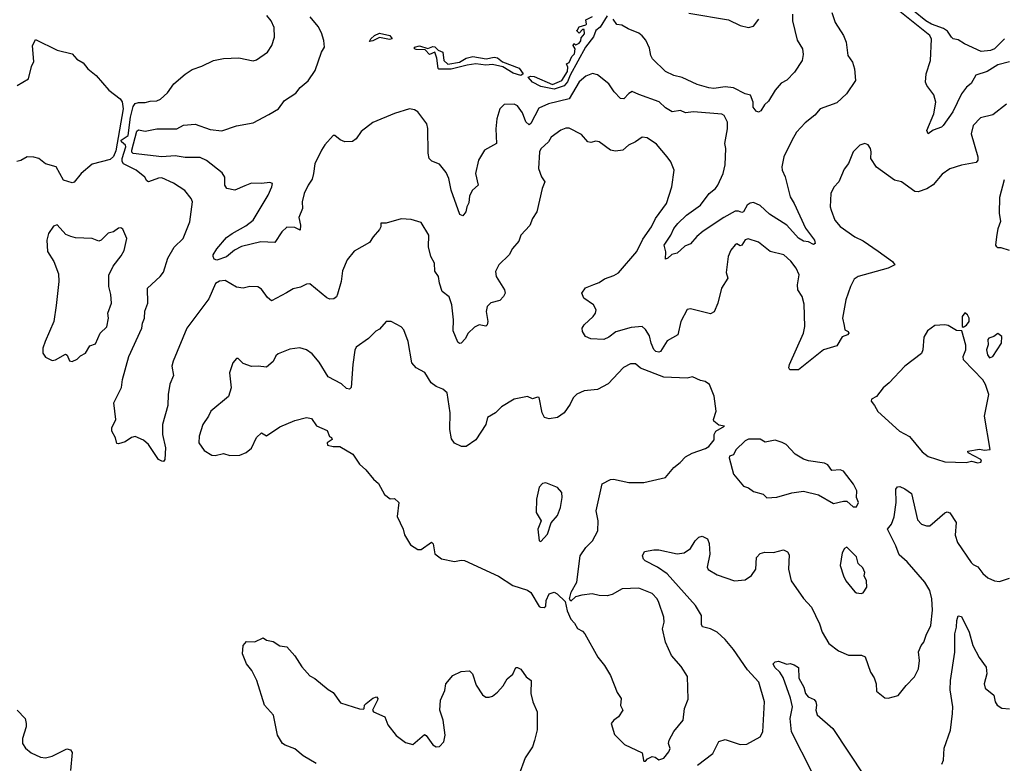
# Model space of a CAD drawing. Extents: x 2057697 to 2160550, y 827490 to 1016834.
# Tile 442 of 509: x 2093270 to 2099193, y 1008246 to 1012721. Entities that reach past the tile are written whole.
import ezdxf

# ---------------------------------------------------------------- set-up
doc = ezdxf.new("R2010")
doc.units = 0

msp = doc.modelspace()

# ---------------------------------------------------------------- linework, layer by layer
at = {"layer": '0CON20XD'}
for points in [[(2094092.2, 1010092.2), (2094045.7, 1010165), (2094015, 1010190.6), (2093965, 1010212), (2093943, 1010207), (2093905, 1010180), (2093865, 1010167.5), (2093855, 1010170), (2093846.7, 1010205), (2093823.3, 1010245), (2093823.8, 1010265), (2093848.8, 1010315), (2093836, 1010415), (2093882.1, 1010507.9), (2093888.1, 1010555), (2093927.3, 1010695), (2094005.5, 1010865), (2094008.9, 1010895), (2094021.1, 1010925), (2094022.7, 1010967.3), (2094040.6, 1011015), (2094039.2, 1011105), (2094115.8, 1011175), (2094135, 1011201.2), (2094161.5, 1011285), (2094198.3, 1011351.7), (2094253.5, 1011405), (2094293.6, 1011505), (2094309.4, 1011625), (2094302, 1011645), (2094263, 1011693), (2094195, 1011737.1), (2094125, 1011768.5), (2094105, 1011767.5), (2094045, 1011745.6), (2094035, 1011750.8), (2094023.1, 1011773.1), (2093971.5, 1011815), (2093895, 1011853.6), (2093887, 1011867), (2093886.2, 1011885), (2093907.7, 1011955), (2093906.1, 1011965), (2093881.5, 1011985), (2093880.4, 1011995), (2093922.6, 1012025), (2093936.5, 1012133.5), (2093951.9, 1012198.1), (2093965, 1012216.8), (2093985, 1012223.6), (2094025, 1012222.5), (2094055, 1012231.4), (2094095, 1012233.1), (2094117.8, 1012242.2), (2094159.4, 1012280.6), (2094196.2, 1012335), (2094265, 1012393.8), (2094308.3, 1012421.7), (2094365, 1012441.2), (2094435, 1012476), (2094495, 1012488), (2094588.3, 1012491.7), (2094675, 1012473.8), (2094695, 1012478.8), (2094760, 1012525), (2094785.8, 1012565), (2094802.2, 1012615), (2094801.5, 1012675), (2094783.4, 1012713.4), (2094756.6, 1012746.6)], [(2098156.7, 1012765), (2098176.2, 1012705), (2098225, 1012626.7), (2098242.5, 1012585), (2098252, 1012505), (2098280, 1012465), (2098291.2, 1012425), (2098297.5, 1012355), (2098244.4, 1012275), (2098185, 1012220), (2098085.7, 1012185), (2098052.7, 1012147.3), (2097995, 1012100.8), (2097944, 1012045), (2097915, 1011993.3), (2097866.7, 1011895), (2097854.2, 1011835), (2097857.5, 1011815), (2097875.6, 1011775), (2097905.6, 1011655), (2097929.5, 1011615), (2097996.7, 1011466.7), (2098050.9, 1011395), (2098055, 1011373.8), (2098045, 1011368.6), (2098015, 1011384.2), (2097985, 1011388), (2097955, 1011405.6), (2097885, 1011483.9), (2097781.6, 1011551.6), (2097725, 1011603.6), (2097685, 1011621.5), (2097665, 1011617.8), (2097645.8, 1011604.2), (2097625, 1011564.5), (2097615, 1011561.1), (2097595, 1011569.1), (2097575, 1011568.5), (2097505, 1011531.3), (2097381.2, 1011448.8), (2097343.4, 1011416.6), (2097305, 1011371.5), (2097272.1, 1011357.9), (2097225, 1011316), (2097192.5, 1011307.5), (2097170, 1011285), (2097155, 1011280), (2097156.4, 1011323.6), (2097146.7, 1011365), (2097186.2, 1011423.8), (2097205.6, 1011465), (2097230, 1011495), (2097281.9, 1011545), (2097365.6, 1011605), (2097416.9, 1011675), (2097455, 1011705.5), (2097469.6, 1011725), (2097502.5, 1011795), (2097513.2, 1011846.8), (2097517.3, 1011945), (2097511.8, 1011975), (2097528.5, 1012065), (2097527.8, 1012105), (2097507.5, 1012145), (2097493.1, 1012153.1), (2097323.3, 1012166.7), (2097275, 1012159.5), (2097245, 1012174.3), (2097195, 1012165.7), (2097155, 1012191.4), (2097116.6, 1012226.6), (2096995, 1012270.5), (2096955, 1012289.2), (2096935, 1012277.5), (2096905, 1012245.5), (2096885, 1012246.5), (2096846.7, 1012286.7), (2096814.2, 1012335), (2096745, 1012390), (2096715, 1012397.5), (2096675, 1012380.4), (2096635, 1012346.2), (2096575, 1012245.4), (2096452, 1012215), (2096392.1, 1012187.9), (2096345, 1012097.1), (2096335, 1012089.2), (2096315, 1012105.8), (2096295, 1012160), (2096265, 1012203.1), (2096245, 1012212.2), (2096185, 1012210), (2096159.4, 1012185), (2096140, 1012125), (2096133.9, 1012065), (2096137.5, 1011975), (2096065.8, 1011935), (2096029.4, 1011875), (2096012.9, 1011795), (2096028.6, 1011725), (2095994.6, 1011695.4), (2095975, 1011660), (2095971.9, 1011618.1), (2095959.2, 1011595), (2095952.9, 1011565), (2095935, 1011541.2), (2095918.3, 1011548.3), (2095865.6, 1011694.4), (2095852.5, 1011765), (2095835, 1011801.2), (2095795, 1011851.2), (2095749.3, 1011869.3), (2095733.8, 1011885), (2095727.7, 1011917.7), (2095725.5, 1012065.5), (2095718.6, 1012095), (2095665, 1012165.7), (2095645, 1012178.9), (2095615.5, 1012185.5), (2095525, 1012156.8), (2095395, 1012101.5), (2095325, 1012048.6), (2095295, 1012003.8), (2095272.1, 1011987.9), (2095225, 1011985.7), (2095197.9, 1011997.9), (2095165, 1012023.3), (2095155, 1012023.3), (2095105, 1011968.8), (2095085, 1011936.7), (2095045, 1011853.3), (2095038.2, 1011795), (2095029.7, 1011760.3), (2095004.5, 1011725), (2094981.9, 1011675), (2094969.4, 1011625), (2094970.6, 1011585), (2094948.8, 1011531.2), (2094958.6, 1011485), (2094956.2, 1011453.8), (2094925, 1011470), (2094877.7, 1011472.3), (2094846, 1011445), (2094805, 1011380), (2094720, 1011385), (2094605, 1011355.8), (2094562, 1011335), (2094515, 1011292.9), (2094455, 1011274), (2094440.7, 1011280.7), (2094433.3, 1011295), (2094433.3, 1011305), (2094455, 1011341.2), (2094515, 1011410), (2094547.5, 1011435), (2094630.2, 1011479.8), (2094674.7, 1011515.3), (2094763.8, 1011665), (2094787.1, 1011715), (2094790, 1011735), (2094775, 1011740.8), (2094725, 1011734.4), (2094665, 1011738.2), (2094625, 1011720.4), (2094565, 1011695.4), (2094516, 1011705), (2094504.7, 1011724.7), (2094503.2, 1011773.2), (2094488.5, 1011798.5), (2094393.8, 1011873.8), (2094355, 1011890.8), (2094265, 1011890.8), (2094205, 1011901.6), (2094125, 1011896.2), (2093953.1, 1011915), (2093945, 1011923.1), (2093944.5, 1011935), (2093975, 1012050.8), (2093985, 1012058.9), (2094025, 1012050.6), (2094095, 1012063.3), (2094215, 1012064.5), (2094255, 1012086), (2094325, 1012091.9), (2094415, 1012060), (2094485, 1012051.9), (2094575, 1012081.9), (2094675, 1012100), (2094769.5, 1012149.5), (2094827.1, 1012185), (2094862.5, 1012235), (2094931.9, 1012278.1), (2094956.6, 1012313.4), (2095005, 1012352.9), (2095047.1, 1012415), (2095084.6, 1012525), (2095103.5, 1012556.5), (2095100, 1012595), (2095085, 1012641.1), (2095065, 1012679.6), (2095017.3, 1012737.3)], [(2096805, 1012743.3), (2096763, 1012677), (2096736.9, 1012655), (2096721.7, 1012618.3), (2096673.9, 1012556.1), (2096582.1, 1012387.9), (2096565, 1012346.1), (2096545, 1012323.5), (2096485, 1012302.6), (2096405, 1012319.2), (2096355.4, 1012345), (2096328.2, 1012375), (2096345, 1012381.8), (2096365, 1012378.9), (2096475, 1012331.1), (2096531.4, 1012355), (2096565, 1012410), (2096566.9, 1012435), (2096560, 1012455), (2096575, 1012463.8), (2096590.7, 1012499.3), (2096607.5, 1012515), (2096612, 1012545), (2096600, 1012565), (2096603, 1012577), (2096615, 1012570), (2096635, 1012578.8), (2096645, 1012593.8), (2096647.7, 1012612.3), (2096667.7, 1012635), (2096665, 1012662.5), (2096655, 1012662.5), (2096635, 1012640), (2096620, 1012655), (2096625, 1012660), (2096635, 1012677.5), (2096675, 1012690), (2096680, 1012695), (2096675, 1012720), (2096715, 1012740)], [(2097918.4, 1012755), (2097919.3, 1012715), (2097946.8, 1012596.8), (2097979.4, 1012545), (2097982.5, 1012512.5), (2097976.7, 1012475), (2097932, 1012405), (2097885, 1012357.5), (2097850.5, 1012339.5), (2097815, 1012297.5), (2097775, 1012230), (2097751.2, 1012208.8), (2097728.3, 1012171.7), (2097715, 1012163.8), (2097701.3, 1012171.3), (2097683.3, 1012195), (2097683.3, 1012225), (2097665.9, 1012265.9), (2097635, 1012274), (2097565, 1012311.8), (2097515, 1012317.8), (2097445, 1012306), (2097415, 1012311.1), (2097345, 1012330.4), (2097255, 1012373.3), (2097204.5, 1012384.5), (2097155, 1012408.8), (2097076.7, 1012485), (2097066.7, 1012505), (2097058.8, 1012548.8), (2097037, 1012597), (2097015, 1012623.8), (2096995, 1012640), (2096930, 1012665), (2096891.7, 1012688.3), (2096861.7, 1012691.7), (2096840, 1012725)], [(2097295, 1012759.4), (2097535, 1012720), (2097605, 1012686.4), (2097655, 1012673.1), (2097685, 1012681.9), (2097715.8, 1012724.2)], [(2099225, 1012466.5), (2099155, 1012449.6), (2099089.9, 1012410.1), (2099022.2, 1012387.8), (2098993.8, 1012336.2), (2098965.3, 1012314.7), (2098935.3, 1012274.7), (2098883.9, 1012166.1), (2098826.4, 1012083.6), (2098815, 1012073.8), (2098764.5, 1012055.5), (2098735, 1012033.8), (2098728, 1012055), (2098768.8, 1012155), (2098780.7, 1012225), (2098769.4, 1012269.4), (2098726.9, 1012325), (2098720, 1012345), (2098723.8, 1012395), (2098749.2, 1012475), (2098754.6, 1012604.6), (2098745.4, 1012625), (2098545, 1012785.5)], [(2099194.6, 1012605), (2099135, 1012544.7), (2099110, 1012535), (2099055, 1012530), (2098954.2, 1012575), (2098915, 1012599.5), (2098885.7, 1012605.7), (2098875, 1012616), (2098851.2, 1012651.2), (2098828.4, 1012668.4), (2098755, 1012693.9), (2098721, 1012715), (2098646.7, 1012775)], [(2095375, 1012590), (2095382.9, 1012605), (2095405, 1012626.4), (2095435, 1012639.1), (2095496, 1012626), (2095511.2, 1012605), (2095495, 1012602.3), (2095435, 1012614.6), (2095395, 1012593.8), (2095375, 1012590)], [(2093255, 1012324.3), (2093322.5, 1012365), (2093341.2, 1012438.8), (2093355, 1012470), (2093346.4, 1012563.6), (2093365, 1012602.5), (2093495, 1012536.7), (2093585, 1012516.2), (2093613.2, 1012483.2), (2093651.1, 1012461.1), (2093680, 1012425), (2093729.4, 1012385), (2093806.2, 1012296.2), (2093875, 1012244.2), (2093885.8, 1012225.8), (2093892, 1012185), (2093847.8, 1011932.2), (2093835, 1011897.7), (2093815, 1011880.2), (2093705, 1011852.1), (2093640, 1011795), (2093596.6, 1011743.4), (2093585, 1011739.2), (2093534.4, 1011755), (2093490, 1011835), (2093425, 1011853.5), (2093385.8, 1011885), (2093355.7, 1011894.3), (2093314.6, 1011895.4), (2093276.3, 1011873.7), (2093252.6, 1011867.4)], [(2096285, 1012384.7), (2096239.5, 1012399.5), (2096176.8, 1012436.8), (2096115, 1012451.5), (2096075, 1012447.7), (2096015, 1012455.3), (2095961.9, 1012448.1), (2095865, 1012423.1), (2095792.4, 1012422.4), (2095786.8, 1012426.8), (2095778.8, 1012488.8), (2095767.5, 1012525), (2095735, 1012511.1), (2095708.9, 1012538.9), (2095655, 1012540.9), (2095646, 1012545), (2095645.8, 1012555), (2095675, 1012564.4), (2095725, 1012548.1), (2095755, 1012559.6), (2095768.3, 1012558.3), (2095787.7, 1012537.7), (2095815.4, 1012525.4), (2095821.2, 1012475), (2095845, 1012453.5), (2095915, 1012466.2), (2095955, 1012489.1), (2095995, 1012500), (2096075.4, 1012484.6), (2096124.1, 1012495.9), (2096145, 1012492), (2096175, 1012467.8), (2096275, 1012428.5), (2096298.2, 1012395), (2096285, 1012384.7)], [(2099207.4, 1012212.6), (2099125, 1012148.1), (2099049.7, 1012130.3), (2099005.8, 1012085), (2098994.4, 1012035), (2099033.3, 1011895), (2099034.2, 1011875), (2099025, 1011862), (2098935, 1011846.4), (2098866.6, 1011823.4), (2098819.3, 1011790.7), (2098765, 1011727.1), (2098727.2, 1011702.8), (2098675, 1011684.4), (2098655, 1011687.5), (2098575, 1011745.8), (2098533.3, 1011755), (2098425, 1011832.5), (2098390, 1011885), (2098393.3, 1011925), (2098388.8, 1011945), (2098375, 1011967.5), (2098355, 1011976.2), (2098324.2, 1011965.8), (2098283.3, 1011925), (2098256.7, 1011855), (2098229.3, 1011820.7), (2098197.5, 1011745), (2098167.7, 1011712.3), (2098150, 1011675), (2098146, 1011595), (2098151.4, 1011575), (2098174.6, 1011514.6), (2098205, 1011475.8), (2098293.4, 1011413.4), (2098345, 1011390), (2098435, 1011327.5), (2098521.2, 1011265), (2098533.8, 1011245), (2098495, 1011226.5), (2098315, 1011174.6), (2098290.9, 1011159.1), (2098267.8, 1011115), (2098239.1, 1011035), (2098218.9, 1010925), (2098230.6, 1010880.6), (2098233.9, 1010853.9), (2098253.8, 1010843.8), (2098258.2, 1010835), (2098250, 1010825), (2098218.4, 1010811.6), (2098185, 1010758.1), (2098105, 1010734), (2097955, 1010614), (2097903, 1010613), (2097896.7, 1010625), (2097900.8, 1010645), (2097984.5, 1010835), (2097992.7, 1010875), (2097988.3, 1011008.3), (2097976.9, 1011055), (2097950.6, 1011095), (2097949.1, 1011125), (2097959.5, 1011185), (2097941.8, 1011225), (2097908.5, 1011268.5), (2097866, 1011305), (2097785, 1011325.8), (2097715, 1011382.5), (2097652, 1011402), (2097635, 1011397.1), (2097615, 1011364.4), (2097605, 1011360.6), (2097585, 1011371.4), (2097575, 1011365.8), (2097548.6, 1011335), (2097531.9, 1011295), (2097519.5, 1011199.5), (2097530, 1011165), (2097492.9, 1011105), (2097470, 1011015), (2097447.9, 1010962.1), (2097425, 1010950.4), (2097305, 1010981.4), (2097285, 1010976), (2097247.3, 1010905), (2097230, 1010825), (2097165, 1010788.5), (2097125.7, 1010725), (2097115, 1010720.6), (2097096.2, 1010725), (2097085, 1010735.8), (2097067.9, 1010775), (2097058.3, 1010818.3), (2097035, 1010857.5), (2097015, 1010874.4), (2096947.6, 1010867.6), (2096857, 1010843), (2096815, 1010810.5), (2096785, 1010795.7), (2096705, 1010800.6), (2096674.3, 1010814.3), (2096656, 1010845), (2096654.2, 1010865), (2096665.8, 1010885), (2096720, 1010935), (2096734, 1010955), (2096737.5, 1010975), (2096721.2, 1011005), (2096663.8, 1011045), (2096651.2, 1011075), (2096673.2, 1011106.8), (2096723.2, 1011126.8), (2096755, 1011139.2), (2096787.6, 1011162.4), (2096845, 1011181.1), (2096872.2, 1011197.8), (2096982.3, 1011325), (2097019.5, 1011400.5), (2097071.5, 1011475), (2097095.5, 1011524.5), (2097160.5, 1011615), (2097193.1, 1011715), (2097207.1, 1011815), (2097188, 1011865), (2097166, 1011895), (2097101.4, 1011971.4), (2097045, 1012010), (2097015, 1012014), (2096973.8, 1011985), (2096932, 1011965), (2096898.8, 1011935), (2096855, 1011929.1), (2096825, 1011935.6), (2096755, 1011985.8), (2096735, 1011990), (2096705, 1011982.5), (2096687.5, 1011985), (2096649.1, 1012029.1), (2096575, 1012068.1), (2096555, 1012068.1), (2096525, 1012055.6), (2096467.5, 1012015), (2096450.8, 1011985), (2096405, 1011944.3), (2096396.2, 1011925), (2096391.3, 1011825), (2096410, 1011775), (2096430, 1011745), (2096412.9, 1011705), (2096380, 1011565), (2096354.4, 1011525), (2096338, 1011482), (2096283.8, 1011425), (2096272.1, 1011387.9), (2096234, 1011345), (2096213.8, 1011305), (2096152.5, 1011245), (2096133.1, 1011205), (2096135.7, 1011175), (2096187.1, 1011095), (2096190, 1011075), (2096180.8, 1011055), (2096158.3, 1011031.7), (2096105, 1011016.7), (2096083.1, 1010995), (2096075.6, 1010965), (2096086.2, 1010903.8), (2096082.5, 1010885), (2096075, 1010877.5), (2096035, 1010883.8), (2096005, 1010871.2), (2095967.5, 1010835), (2095949.7, 1010800.3), (2095925, 1010773.8), (2095915, 1010772), (2095905, 1010781.2), (2095878.5, 1010848.5), (2095879.6, 1010915), (2095870.6, 1011005), (2095854.1, 1011054.1), (2095812, 1011085), (2095794.5, 1011134.5), (2095789.4, 1011175), (2095766.8, 1011206.8), (2095765.8, 1011255), (2095744, 1011295), (2095730, 1011355), (2095731.2, 1011425), (2095685, 1011500), (2095625, 1011519.2), (2095565, 1011522), (2095475, 1011496.7), (2095443.3, 1011496.7), (2095443.3, 1011475), (2095435, 1011457.5), (2095395.9, 1011414.1), (2095375, 1011380), (2095282.7, 1011327.3), (2095240, 1011275), (2095211.1, 1011208.9), (2095203.1, 1011145), (2095181.3, 1011068.7), (2095175, 1011053.8), (2095159.7, 1011040.3), (2095135, 1011039.2), (2095117.9, 1011047.9), (2095015, 1011130.8), (2094995, 1011129.4), (2094959.3, 1011110.7), (2094915, 1011101.9), (2094875, 1011076.9), (2094785, 1011030), (2094759.7, 1011049.7), (2094725, 1011099.2), (2094702.4, 1011112.4), (2094655, 1011115.8), (2094615, 1011106), (2094575, 1011112), (2094505, 1011152.2), (2094472.1, 1011147.9), (2094447.4, 1011132.6), (2094408.6, 1011041.4), (2094276.2, 1010865), (2094193.3, 1010665), (2094185.7, 1010635), (2094195, 1010580), (2094173.4, 1010526.6), (2094163.1, 1010465), (2094160.9, 1010399.1), (2094129.4, 1010285), (2094129.1, 1010225), (2094147.5, 1010145), (2094143.3, 1010075), (2094135, 1010062.5), (2094125, 1010063.8), (2094105, 1010074.2), (2094092.2, 1010092.2)], [(2099225, 1011332.5), (2099175, 1011347.5), (2099155, 1011347.5), (2099147.5, 1011355), (2099143.3, 1011365), (2099147.5, 1011415), (2099155.8, 1011465), (2099171.7, 1011508.3), (2099165.4, 1011555.4), (2099166.2, 1011653.8), (2099195, 1011760)], [(2093585, 1010664), (2093615, 1010678), (2093635, 1010698), (2093665, 1010714.2), (2093691.4, 1010758.6), (2093725, 1010770), (2093754.5, 1010835.5), (2093795, 1010872.5), (2093803.8, 1010925), (2093800, 1010955), (2093821.2, 1011015), (2093817.7, 1011067.7), (2093805.9, 1011115.9), (2093805.7, 1011184.3), (2093833, 1011237), (2093880.5, 1011299.5), (2093897.7, 1011332.3), (2093914.2, 1011405), (2093890.8, 1011460.8), (2093878.3, 1011468.3), (2093865, 1011466.2), (2093835, 1011443.8), (2093803, 1011437), (2093760, 1011395), (2093745, 1011388.8), (2093705, 1011403.3), (2093605, 1011409.2), (2093576.6, 1011416.6), (2093548.3, 1011428.3), (2093495, 1011486.7), (2093472.3, 1011477.7), (2093443.8, 1011435), (2093432.5, 1011395), (2093437.5, 1011325), (2093475.9, 1011265.9), (2093502.5, 1011192.5), (2093505.7, 1011145), (2093488.8, 1011001.2), (2093476, 1010905), (2093423.3, 1010785), (2093410, 1010745), (2093410, 1010715), (2093425, 1010690), (2093465, 1010670), (2093485, 1010673.8), (2093545, 1010708.8), (2093555, 1010702.5), (2093568.8, 1010668.8), (2093585, 1010664)], [(2097025, 1008258.8), (2097035, 1008259.2), (2097047, 1008273), (2097075, 1008286.4), (2097092.7, 1008282.7), (2097115, 1008266.1), (2097145, 1008275.9), (2097175.9, 1008315), (2097182.5, 1008335), (2097173.2, 1008365), (2097176.5, 1008385), (2097205, 1008437.5), (2097261.2, 1008505), (2097269.2, 1008575), (2097291.2, 1008631.2), (2097288, 1008768), (2097249.1, 1008829.1), (2097190.8, 1008895), (2097154.4, 1008975), (2097137.1, 1009055), (2097147.8, 1009095), (2097145.6, 1009125), (2097115, 1009213.8), (2097105, 1009235.8), (2097075, 1009267.1), (2096995, 1009299.5), (2096895, 1009296.7), (2096835, 1009262), (2096805, 1009254.2), (2096755, 1009255.8), (2096714.2, 1009265.8), (2096652.3, 1009257.7), (2096613, 1009247), (2096585, 1009222.5), (2096577.5, 1009235), (2096586.7, 1009275), (2096621.3, 1009335), (2096641.1, 1009495), (2096675.4, 1009544.6), (2096716, 1009585), (2096747.5, 1009645), (2096749.2, 1009705), (2096737.5, 1009765), (2096775, 1009928), (2096825, 1009954.3), (2096843.2, 1009956.8), (2096935, 1009935.8), (2097025, 1009935.6), (2097155, 1009966.7), (2097204.3, 1010025.7), (2097243.9, 1010056.1), (2097275, 1010090), (2097315, 1010113.3), (2097395, 1010140), (2097415, 1010152.5), (2097447, 1010193), (2097447.5, 1010225), (2097457.5, 1010245), (2097510, 1010275), (2097475, 1010280), (2097446, 1010305), (2097443.8, 1010315), (2097460, 1010365), (2097448.8, 1010455), (2097420, 1010525), (2097393.8, 1010543.8), (2097365, 1010550), (2097318.3, 1010571.7), (2097285, 1010564), (2097145, 1010568.8), (2097005, 1010623.1), (2096975, 1010649.2), (2096945, 1010650.8), (2096902.1, 1010627.9), (2096811.1, 1010528.9), (2096745.9, 1010495.9), (2096665, 1010487.5), (2096622, 1010468), (2096598.6, 1010445), (2096582, 1010408), (2096545.8, 1010355), (2096505, 1010327.8), (2096455, 1010318.1), (2096427.8, 1010327.8), (2096413.2, 1010355), (2096395, 1010446.7), (2096385, 1010450), (2096355, 1010440), (2096325, 1010452.5), (2096245, 1010438), (2096168.3, 1010391.7), (2096133.3, 1010355), (2096085, 1010326.2), (2096073.3, 1010285), (2096015, 1010192.5), (2095955, 1010153.3), (2095927.5, 1010152.5), (2095885, 1010173.3), (2095867.7, 1010197.7), (2095858.1, 1010255), (2095858.9, 1010355), (2095841.4, 1010475), (2095815, 1010497.1), (2095775, 1010512.9), (2095746, 1010535), (2095707.5, 1010597.5), (2095655.7, 1010625.7), (2095629.2, 1010655), (2095607.1, 1010785), (2095580.8, 1010855), (2095565, 1010872), (2095505, 1010903.8), (2095475, 1010903.8), (2095435, 1010858.8), (2095412.7, 1010847.3), (2095367.9, 1010802.1), (2095295, 1010751.2), (2095287, 1010733), (2095274.3, 1010645.7), (2095263.3, 1010506.7), (2095253, 1010497), (2095235, 1010501.2), (2095205, 1010530), (2095125, 1010571.2), (2095070.9, 1010660.9), (2095029.7, 1010709.7), (2094995, 1010733.8), (2094955, 1010746.2), (2094895, 1010738.8), (2094825, 1010710), (2094811.2, 1010698.8), (2094795, 1010663.3), (2094755, 1010630), (2094705, 1010636.2), (2094665, 1010633.3), (2094615, 1010652.5), (2094585, 1010682.5), (2094575, 1010682.5), (2094551.2, 1010655), (2094531.2, 1010595), (2094541.2, 1010505), (2094525.9, 1010454.1), (2094418.8, 1010365), (2094406.2, 1010335), (2094370.8, 1010285), (2094349.2, 1010215), (2094348, 1010175), (2094378.8, 1010128.8), (2094425, 1010100.8), (2094445, 1010099.2), (2094495, 1010110), (2094535, 1010097.5), (2094595, 1010100), (2094632.7, 1010117.3), (2094665, 1010142.5), (2094695, 1010207.5), (2094725, 1010233.8), (2094755, 1010217.5), (2094835, 1010270), (2094925, 1010308.8), (2094995, 1010327.5), (2095025, 1010320), (2095055, 1010277.5), (2095119.3, 1010249.3), (2095133.6, 1010213.6), (2095146.4, 1010206.4), (2095150, 1010195), (2095120, 1010175), (2095121.2, 1010161.2), (2095155, 1010152), (2095195, 1010153.3), (2095275, 1010106.2), (2095315, 1010046.7), (2095353, 1010013), (2095397.5, 1009955), (2095428.8, 1009928.8), (2095464.1, 1009864.1), (2095498.3, 1009838.3), (2095525, 1009840), (2095550, 1009815), (2095540.7, 1009730.7), (2095576.7, 1009655), (2095585, 1009620), (2095620.7, 1009560.7), (2095665, 1009532.5), (2095685, 1009532.5), (2095746.7, 1009576.7), (2095757, 1009567), (2095766.4, 1009506.4), (2095807.3, 1009477.3), (2095885, 1009460), (2095925, 1009468.8), (2095945, 1009466.2), (2096151.2, 1009371.2), (2096235.8, 1009315.8), (2096325, 1009288.1), (2096345, 1009274.3), (2096395, 1009188.8), (2096402.5, 1009185), (2096425, 1009182.9), (2096435, 1009192), (2096436.5, 1009225), (2096455.7, 1009265), (2096485, 1009275.4), (2096504.2, 1009265), (2096550.5, 1009220.5), (2096562.7, 1009162.7), (2096585, 1009112.5), (2096608.3, 1009088.3), (2096625, 1009057.5), (2096655, 1009041.2), (2096670, 1009025), (2096747.5, 1008885), (2096787.5, 1008835), (2096824.3, 1008775), (2096865, 1008672.5), (2096887.5, 1008635), (2096883.9, 1008593.9), (2096897.5, 1008565), (2096873.3, 1008525), (2096843.3, 1008505), (2096828.8, 1008485), (2096848.8, 1008418.8), (2096909.3, 1008359.3), (2097015, 1008308.8), (2097021.9, 1008265), (2097025, 1008258.8)], [(2098945, 1010870), (2098966.4, 1010883.6), (2098982.5, 1010905), (2098982.5, 1010925), (2098972.5, 1010945), (2098955, 1010957.5), (2098940, 1010935), (2098940, 1010875), (2098945, 1010870)], [(2099035, 1010054.4), (2099051.7, 1010058.3), (2099056.2, 1010065), (2099052.5, 1010075), (2098976.7, 1010115), (2098973.3, 1010125), (2099043.6, 1010136.4), (2099075, 1010131.1), (2099108, 1010135), (2099074.4, 1010335), (2099100, 1010465), (2099080.8, 1010525), (2099065, 1010553.8), (2098948, 1010675), (2098946, 1010695), (2098962, 1010735), (2098962.3, 1010762.3), (2098938.3, 1010848.3), (2098905, 1010850), (2098855, 1010880), (2098835, 1010884), (2098775, 1010880), (2098730.5, 1010849.5), (2098708.8, 1010811.2), (2098703.1, 1010735), (2098695, 1010712), (2098595, 1010635.8), (2098500, 1010535), (2098464.3, 1010505), (2098425, 1010453.8), (2098395, 1010437.5), (2098392.5, 1010425), (2098411.7, 1010398.3), (2098433, 1010363), (2098563.8, 1010245), (2098622.4, 1010212.4), (2098699.4, 1010119.4), (2098735, 1010091.9), (2098835, 1010060.6), (2098964.1, 1010055.9), (2098995.8, 1010064.2), (2099035, 1010054.4)], [(2099105, 1010686.7), (2099125, 1010693.3), (2099176.7, 1010775), (2099177.5, 1010815), (2099155, 1010832.5), (2099130, 1010815), (2099100, 1010805), (2099093.9, 1010796.1), (2099096.2, 1010765), (2099086.7, 1010735), (2099092, 1010705), (2099105, 1010686.7)], [(2098305, 1009788.8), (2098316.9, 1009815), (2098303.8, 1009845), (2098306, 1009885), (2098286.6, 1009926.6), (2098225, 1010003.3), (2098205, 1010011.2), (2098155, 1010008.8), (2098131.7, 1010041.7), (2098111.7, 1010051.7), (2098015, 1010066.2), (2097986.1, 1010076.1), (2097935, 1010106.7), (2097880, 1010165), (2097857.3, 1010177.3), (2097815, 1010191.2), (2097755, 1010178.8), (2097725, 1010196), (2097653.6, 1010196.4), (2097635, 1010187.5), (2097578.3, 1010131.7), (2097565, 1010102.5), (2097540, 1010095), (2097537.5, 1010085), (2097563.8, 1009985), (2097625, 1009913.8), (2097655, 1009903.3), (2097685, 1009882.5), (2097742.5, 1009865), (2097765, 1009843.8), (2097825, 1009847.5), (2097915, 1009874.4), (2097985, 1009882.9), (2098075, 1009861.4), (2098165, 1009810), (2098225, 1009823.3), (2098245, 1009823.8), (2098285, 1009789.2), (2098305, 1009788.8)], [(2096405, 1009581.2), (2096446, 1009625), (2096466.5, 1009693.5), (2096505, 1009737.5), (2096524.2, 1009785), (2096534.3, 1009845), (2096530.8, 1009875), (2096506.2, 1009905), (2096435.9, 1009934.1), (2096415, 1009929.2), (2096395, 1009908), (2096378, 1009835), (2096377.1, 1009755), (2096408, 1009705), (2096386.5, 1009655), (2096394.5, 1009585), (2096405, 1009581.2)], [(2097347.5, 1008235), (2097440.6, 1008305), (2097475, 1008377.5), (2097515, 1008389.2), (2097605, 1008360), (2097645, 1008360.8), (2097723.8, 1008405), (2097741.4, 1008435), (2097751.5, 1008615), (2097717.3, 1008735), (2097648.9, 1008808.9), (2097565, 1008931.2), (2097515, 1008991.5), (2097465, 1009035.6), (2097426.1, 1009056.1), (2097377.4, 1009067.4), (2097371.1, 1009081.1), (2097372.3, 1009135), (2097335.6, 1009195.6), (2097165.2, 1009385.2), (2097106.6, 1009426.6), (2097033.3, 1009465), (2097022.5, 1009475), (2097016.7, 1009495), (2097029.3, 1009520.7), (2097085, 1009531.2), (2097115, 1009531.2), (2097225, 1009506.7), (2097267.4, 1009512.6), (2097305, 1009538), (2097334, 1009585), (2097355, 1009606.7), (2097375, 1009613.3), (2097407.7, 1009597.7), (2097417.7, 1009567.7), (2097422.2, 1009505), (2097405.8, 1009425.8), (2097412.6, 1009412.6), (2097465, 1009380.6), (2097570, 1009345), (2097635, 1009350), (2097672.9, 1009377.1), (2097699.4, 1009415), (2097702.5, 1009485), (2097725, 1009508), (2097753, 1009517), (2097804.5, 1009515.5), (2097865, 1009530.8), (2097889.2, 1009519.2), (2097899.5, 1009499.5), (2097895.8, 1009415), (2097912, 1009345), (2097985, 1009238), (2098034.3, 1009185), (2098081.4, 1009085), (2098097.5, 1009035), (2098136.8, 1008966.8), (2098195, 1008922), (2098255, 1008896), (2098335, 1008895.8), (2098356.4, 1008886.4), (2098388.8, 1008795), (2098410.7, 1008760.7), (2098423.3, 1008725), (2098425, 1008680), (2098475, 1008640), (2098495, 1008637.5), (2098555, 1008653.8), (2098602, 1008715), (2098653.2, 1008766.8), (2098677.1, 1008815), (2098682.5, 1008865), (2098677.7, 1008917.7), (2098692.9, 1008955), (2098710, 1008975), (2098722.7, 1009017.3), (2098751.4, 1009075), (2098762.1, 1009167.9), (2098756.7, 1009235), (2098745.6, 1009285), (2098715.6, 1009335), (2098608.5, 1009458.5), (2098561.2, 1009501.2), (2098541.5, 1009555), (2098490.6, 1009655), (2098515.5, 1009685), (2098530.9, 1009729.1), (2098541.8, 1009815), (2098540, 1009895), (2098550.8, 1009909.2), (2098565, 1009912.5), (2098595, 1009898.6), (2098635, 1009868.8), (2098672, 1009712), (2098695.7, 1009685.7), (2098725, 1009674.2), (2098745, 1009676), (2098835, 1009754.2), (2098848.6, 1009758.6), (2098865, 1009753.8), (2098904.2, 1009695), (2098898.7, 1009618.7)], [(2098898.7, 1009618.7), (2098912.5, 1009575), (2098994.6, 1009454.6), (2099005, 1009442.5), (2099035, 1009427.5), (2099065, 1009387.5), (2099095, 1009362.9), (2099135, 1009344.3), (2099165, 1009340), (2099225, 1009359.2)], [(2098332.5, 1009267.5), (2098345, 1009272.5), (2098366.2, 1009305), (2098363.8, 1009345), (2098350, 1009375), (2098354, 1009395), (2098341.7, 1009421.7), (2098315, 1009447.5), (2098305, 1009487.5), (2098245, 1009547.5), (2098231.7, 1009538.3), (2098218.3, 1009511.7), (2098206.1, 1009436.1), (2098226.2, 1009375), (2098240, 1009345), (2098295, 1009278.8), (2098305, 1009271.2), (2098332.5, 1009267.5)], [(2098818.3, 1008241.7), (2098827.5, 1008265), (2098832.4, 1008337.6), (2098870.6, 1008445), (2098881.8, 1008545), (2098884.5, 1008585), (2098868, 1008688), (2098868.8, 1008745), (2098895.4, 1008915.4), (2098895.4, 1009025), (2098905.6, 1009065), (2098907.1, 1009105), (2098915, 1009132.5), (2098935, 1009130), (2098982.5, 1009035), (2099004.4, 1008955), (2099042.4, 1008882.4), (2099083.8, 1008825), (2099088.8, 1008785), (2099072, 1008725), (2099077.3, 1008697.3), (2099130.8, 1008655), (2099139.2, 1008615), (2099151.2, 1008595), (2099178.2, 1008578.2), (2099225, 1008572.9)], [(2095053.8, 1008245), (2094975, 1008290), (2094925, 1008332), (2094867.5, 1008355), (2094851.2, 1008365), (2094821.2, 1008415), (2094796.2, 1008535), (2094743.3, 1008595), (2094696, 1008745), (2094666.2, 1008805), (2094634, 1008845), (2094611.2, 1008905), (2094613.8, 1008955), (2094635, 1008978.8), (2094685, 1008976.2), (2094735, 1009000), (2094755, 1008987.5), (2094795, 1008978.8), (2094835, 1008953.3), (2094876.1, 1008946.1), (2094925, 1008892.5), (2094966.4, 1008826.4), (2095015, 1008772.5), (2095046.1, 1008756.1), (2095125, 1008690), (2095155, 1008672.5), (2095200.7, 1008610.7), (2095315, 1008574.2), (2095337.8, 1008572.2), (2095342.9, 1008575), (2095343.9, 1008595), (2095353.8, 1008606.2), (2095395, 1008637.2), (2095415.5, 1008645.5), (2095424.2, 1008635), (2095423.1, 1008625), (2095391.8, 1008565), (2095397.5, 1008555), (2095466.2, 1008525), (2095485, 1008476.7), (2095535, 1008413.8), (2095591.7, 1008371.7), (2095635, 1008360), (2095705, 1008418.8), (2095715, 1008413.3), (2095755, 1008356.2), (2095775, 1008346), (2095795, 1008348), (2095820.8, 1008375), (2095830, 1008415), (2095817.8, 1008505), (2095797.5, 1008565), (2095800.8, 1008625), (2095828, 1008685), (2095833.8, 1008725), (2095875.8, 1008774.2), (2095925, 1008798.8), (2095975, 1008803.3), (2095993.3, 1008785), (2096016.1, 1008716.1), (2096055, 1008657.5), (2096075, 1008643.3), (2096095, 1008643.3), (2096115, 1008650), (2096145, 1008673.3), (2096178.2, 1008711.8), (2096202.5, 1008755), (2096237.1, 1008782.9), (2096255, 1008822.5), (2096265, 1008823.3), (2096285, 1008813.3), (2096316.1, 1008766.1), (2096346.2, 1008745), (2096344.2, 1008665), (2096357.5, 1008615), (2096383.8, 1008555), (2096383.8, 1008506.2), (2096382.9, 1008447.1), (2096367.8, 1008382.2), (2096354.3, 1008345.7), (2096310.5, 1008279.5), (2096272.9, 1008175)], [(2098035.5, 1008195), (2097912.8, 1008435), (2097905.7, 1008515), (2097919.1, 1008585), (2097907.4, 1008637.4), (2097862, 1008762), (2097842, 1008795), (2097813.2, 1008823.2), (2097803.3, 1008845), (2097815, 1008856.7), (2097835, 1008860), (2097885, 1008843.3), (2097905, 1008845.7), (2097929.5, 1008839.5), (2097955, 1008823.3), (2097957.4, 1008757.4), (2097986.9, 1008705), (2097997.5, 1008665), (2098014, 1008645), (2098048.9, 1008628.9), (2098060, 1008615), (2098064, 1008595), (2098059.2, 1008565), (2098067.7, 1008537.7), (2098162, 1008455), (2098350.7, 1008170.7)], [(2093254.3, 1008565), (2093302, 1008515), (2093308.8, 1008485), (2093308.8, 1008465), (2093286.7, 1008395), (2093286.7, 1008365), (2093305, 1008337.5), (2093339.3, 1008309.3), (2093395, 1008283.8), (2093425, 1008278), (2093465, 1008288), (2093553, 1008333), (2093575, 1008326.7), (2093585, 1008310), (2093575, 1008202.5)]]:
    msp.add_lwpolyline(points, dxfattribs=at)

doc.saveas('drawing.dxf')
